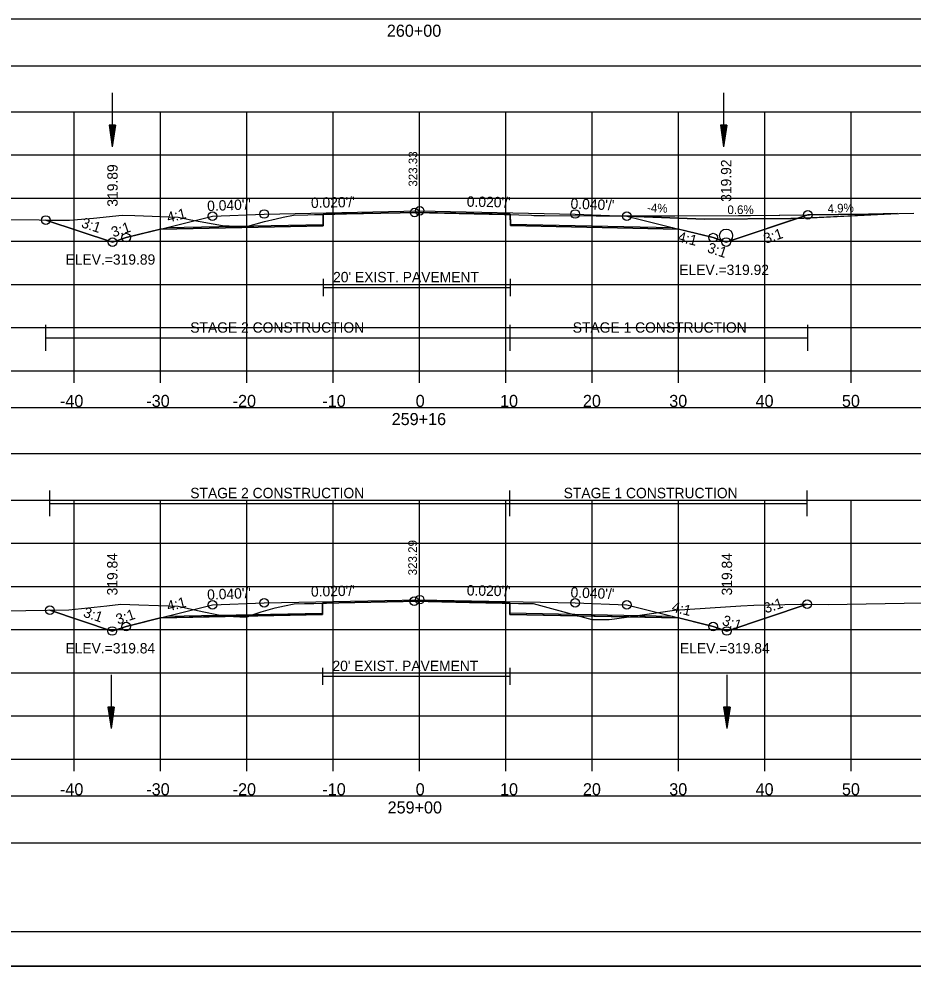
# Model space of a CAD drawing. Extents: x 1376273 to 1384221, y 378927 to 384592.
# Drawn here: x 1380511.4 to 1380615, y 382245.2 to 382355 of the extents above; entities that cross this region are included whole.
import ezdxf

# ---------------------------------------------------------------- set-up
doc = ezdxf.new("R2010")
doc.units = 0
for name, color, linetype in [('R_Alt Surface', 7, 'Continuous'), ('R_Axis', 7, 'Continuous'), ('R_Axis Annot', 7, 'Continuous'), ('R_Border', 7, 'Continuous'), ('R_Border Notes', 7, 'Continuous'), ('R_Contours', 7, 'Continuous'), ('R_Dimension', 7, 'Continuous'), ('R_Drive', 7, 'Continuous'), ('R_Exist Surface', 7, 'Continuous'), ('R_Fin Surface', 7, 'Continuous'), ('R_Grid', 7, 'Continuous'), ('R_No Plot', 7, 'Continuous'), ('R_Water', 7, 'Continuous'), ('R_Xsect Elev', 7, 'Continuous'), ('R_Xsect Slope', 7, 'Continuous'), ('T_Detection Zones', 7, 'Continuous'), ('T_Notes', 7, 'Continuous')]:
    doc.layers.add(name, color=color, linetype=linetype)

msp = doc.modelspace()

# ---------------------------------------------------------------- linework, layer by layer
at = {"layer": 'R_Alt Surface'}
for points in [[(1380528.56, 382330.8), (1380546.65, 382331.16), (1380546.66, 382332.33), (1380557.84, 382332.55), (1380568.34, 382332.34), (1380568.35, 382331.17), (1380587.11, 382330.8)], [(1380546.66, 382324.84), (1380546.66, 382322.84)], [(1380546.66, 382323.84), (1380568.34, 382323.84)], [(1380568.34, 382324.84), (1380568.34, 382322.84)], [(1380528.56, 382285.75), (1380546.58, 382286.11), (1380546.59, 382287.28), (1380557.84, 382287.5), (1380568.29, 382287.3), (1380568.3, 382286.13), (1380587.11, 382285.75)], [(1380546.59, 382279.79), (1380546.59, 382277.79)], [(1380568.29, 382279.79), (1380568.29, 382277.79)], [(1380546.59, 382278.79), (1380568.29, 382278.79)]]:
    msp.add_lwpolyline(points, dxfattribs=at)
at = {"layer": 'R_Axis'}
for p, q in [((1380407.84, 382314.2), (1380707.84, 382314.2)), ((1380517.84, 382312.8), (1380517.84, 382314.2)), ((1380527.84, 382312.8), (1380527.84, 382314.2)), ((1380537.84, 382312.8), (1380537.84, 382314.2)), ((1380547.84, 382312.8), (1380547.84, 382314.2)), ((1380557.84, 382312.8), (1380557.84, 382314.2)), ((1380567.84, 382312.8), (1380567.84, 382314.2)), ((1380577.84, 382312.8), (1380577.84, 382314.2)), ((1380587.84, 382312.8), (1380587.84, 382314.2)), ((1380597.84, 382312.8), (1380597.84, 382314.2)), ((1380607.84, 382312.8), (1380607.84, 382314.2)), ((1380407.84, 382269.2), (1380707.84, 382269.2)), ((1380517.84, 382267.8), (1380517.84, 382269.2)), ((1380527.84, 382267.8), (1380527.84, 382269.2)), ((1380537.84, 382267.8), (1380537.84, 382269.2)), ((1380547.84, 382267.8), (1380547.84, 382269.2)), ((1380557.84, 382267.8), (1380557.84, 382269.2)), ((1380567.84, 382267.8), (1380567.84, 382269.2)), ((1380577.84, 382267.8), (1380577.84, 382269.2)), ((1380587.84, 382267.8), (1380587.84, 382269.2)), ((1380597.84, 382267.8), (1380597.84, 382269.2)), ((1380607.84, 382267.8), (1380607.84, 382269.2))]:
    msp.add_line(p, q, dxfattribs=at)
at = {"layer": 'R_Axis Annot'}
for points in [[(1380406.99, 382349.54), (1380708.68, 382349.54), (1380708.68, 382354.95), (1380406.99, 382354.95)], [(1380406.84, 382304.6), (1380708.42, 382304.6), (1380708.42, 382309.9), (1380406.84, 382309.9)], [(1380406.99, 382259.5), (1380708.68, 382259.5), (1380708.68, 382264.91), (1380406.99, 382264.91)]]:
    msp.add_lwpolyline(points, close=True, dxfattribs=at)
at = {"layer": 'R_Border'}
msp.add_line((1380716.02, 382249.2), (1380399.84, 382249.2), dxfattribs=at)
at = {"layer": 'R_Contours'}
for points in [[(1380568.34, 382332.3), (1380569.34, 382332.28), (1380570.8, 382332.21), (1380571.07, 382332.2), (1380571.21, 382332.2), (1380572.31, 382332.18), (1380578.27, 382332.15), (1380584.3, 382332.15), (1380587.39, 382332.16), (1380594.78, 382332.17), (1380596.18, 382332.19), (1380602.8, 382332.27), (1380593.34, 382329.11), (1380591.84, 382329.62), (1380587.84, 382330.62), (1380568.35, 382331.01)], [(1380568.29, 382287.26), (1380569.29, 382287.24), (1380570.71, 382287.21), (1380570.98, 382287.21), (1380576.24, 382285.8), (1380568.3, 382285.96)], [(1380582.08, 382285.69), (1380587.36, 382286.46), (1380595.05, 382286.97), (1380596.56, 382287.04), (1380601.94, 382287.15), (1380602.73, 382287.14), (1380593.43, 382284.04), (1380591.84, 382284.57), (1380587.84, 382285.57)], [(1380576.24, 382285.8), (1380577.79, 382285.39), (1380577.88, 382285.37), (1380577.91, 382285.37), (1380579.81, 382285.37), (1380580.39, 382285.44), (1380582.08, 382285.69)]]:
    msp.add_lwpolyline(points, close=True, dxfattribs=at)
at = {"layer": 'R_Dimension'}
for p, q in [((1380514.54, 382316.51), (1380514.54, 382319.51)), ((1380568.34, 382316.51), (1380568.34, 382319.51)), ((1380602.8, 382316.51), (1380602.8, 382319.51)), ((1380514.54, 382318.01), (1380602.8, 382318.01)), ((1380515.02, 382297.33), (1380515.02, 382300.33)), ((1380568.29, 382297.33), (1380568.29, 382300.33)), ((1380602.73, 382297.33), (1380602.73, 382300.33)), ((1380515.02, 382298.83), (1380602.73, 382298.83))]:
    msp.add_line(p, q, dxfattribs=at)
at = {"layer": 'R_Drive'}
for p, q in [((1380581.84, 382332.12), (1380590.83, 382331.76)), ((1380590.83, 382331.76), (1380600.83, 382331.82)), ((1380600.83, 382331.82), (1380613.17, 382332.41))]:
    msp.add_line(p, q, dxfattribs=at)
msp.add_circle((1380593.34, 382329.86), 0.75, dxfattribs=at)
at = {"layer": 'R_Exist Surface'}
for points in [[(1380510.27, 382331.71), (1380517.27, 382331.63), (1380520.08, 382331.88), (1380523.38, 382332.23), (1380524.86, 382332.18), (1380529.85, 382331.99), (1380531.34, 382331.69), (1380535, 382331.04), (1380536.53, 382330.94), (1380537.67, 382330.88), (1380539.86, 382331.48), (1380541.23, 382331.81), (1380542.04, 382331.98), (1380543.23, 382332.23), (1380544.89, 382332.28), (1380545.66, 382332.3), (1380549.38, 382332.38), (1380557.26, 382332.53), (1380565.9, 382332.35), (1380569.34, 382332.28), (1380570.8, 382332.21), (1380571.07, 382332.2), (1380571.21, 382332.2), (1380572.31, 382332.18), (1380578.27, 382332.15), (1380584.3, 382332.15), (1380587.39, 382332.16), (1380594.78, 382332.17), (1380596.18, 382332.19), (1380609.83, 382332.35), (1380615.08, 382332.45)], [(1380507.19, 382286.34), (1380517.22, 382286.48), (1380521.62, 382286.96), (1380523.24, 382287.14), (1380525.3, 382287.08), (1380529.85, 382286.93), (1380532.12, 382286.41), (1380535.07, 382285.8), (1380536.26, 382285.73), (1380537.73, 382285.65), (1380539.47, 382286.25), (1380541.12, 382286.73), (1380542.17, 382286.95), (1380543.32, 382287.18), (1380544.5, 382287.21), (1380545.59, 382287.24), (1380551.41, 382287.37), (1380557.22, 382287.49), (1380563.63, 382287.36), (1380569.29, 382287.24), (1380570.71, 382287.21), (1380570.98, 382287.21), (1380577.79, 382285.39), (1380577.88, 382285.37), (1380577.91, 382285.37), (1380579.81, 382285.37), (1380580.39, 382285.44), (1380587.36, 382286.46), (1380595.05, 382286.97), (1380596.56, 382287.04), (1380601.94, 382287.15), (1380605.15, 382287.12), (1380616.15, 382287.3)]]:
    msp.add_lwpolyline(points, dxfattribs=at)
at = {"layer": 'R_Fin Surface'}
for points in [[(1380514.54, 382331.66), (1380522.26, 382329.09), (1380523.84, 382329.62), (1380528.59, 382330.8), (1380533.84, 382332.12), (1380539.84, 382332.36), (1380557.84, 382332.72), (1380575.84, 382332.36), (1380581.84, 382332.12), (1380587.08, 382330.8), (1380591.84, 382329.62), (1380593.34, 382329.11), (1380602.8, 382332.27)], [(1380515.02, 382286.45), (1380522.24, 382284.04), (1380523.84, 382284.57), (1380528.59, 382285.76), (1380533.84, 382287.07), (1380539.84, 382287.31), (1380557.84, 382287.67), (1380575.84, 382287.31), (1380581.84, 382287.07), (1380587.08, 382285.76), (1380591.84, 382284.57), (1380593.43, 382284.04), (1380602.73, 382287.14)]]:
    msp.add_lwpolyline(points, dxfattribs=at)
at = {"layer": 'R_Grid'}
for p, q in [((1380407.84, 382344.2), (1380707.84, 382344.2)), ((1380517.84, 382314.2), (1380517.84, 382344.2)), ((1380527.84, 382314.2), (1380527.84, 382344.2)), ((1380537.84, 382314.2), (1380537.84, 382344.2)), ((1380547.84, 382314.2), (1380547.84, 382344.2)), ((1380557.84, 382314.2), (1380557.84, 382344.2)), ((1380567.84, 382314.2), (1380567.84, 382344.2)), ((1380577.84, 382314.2), (1380577.84, 382344.2)), ((1380587.84, 382314.2), (1380587.84, 382344.2)), ((1380597.84, 382314.2), (1380597.84, 382344.2)), ((1380607.84, 382314.2), (1380607.84, 382344.2)), ((1380407.84, 382339.2), (1380707.84, 382339.2)), ((1380407.84, 382334.2), (1380707.84, 382334.2)), ((1380407.84, 382329.2), (1380707.84, 382329.2)), ((1380407.84, 382324.2), (1380707.84, 382324.2)), ((1380407.84, 382319.2), (1380707.84, 382319.2)), ((1380407.84, 382314.2), (1380707.84, 382314.2)), ((1380407.84, 382299.2), (1380707.84, 382299.2)), ((1380517.84, 382269.2), (1380517.84, 382299.2)), ((1380527.84, 382269.2), (1380527.84, 382299.2)), ((1380537.84, 382269.2), (1380537.84, 382299.2)), ((1380547.84, 382269.2), (1380547.84, 382299.2)), ((1380557.84, 382269.2), (1380557.84, 382299.2)), ((1380567.84, 382269.2), (1380567.84, 382299.2)), ((1380577.84, 382269.2), (1380577.84, 382299.2)), ((1380587.84, 382269.2), (1380587.84, 382299.2)), ((1380597.84, 382269.2), (1380597.84, 382299.2)), ((1380607.84, 382269.2), (1380607.84, 382299.2)), ((1380407.84, 382294.2), (1380707.84, 382294.2)), ((1380407.84, 382289.2), (1380707.84, 382289.2)), ((1380407.84, 382284.2), (1380707.84, 382284.2)), ((1380407.84, 382279.2), (1380707.84, 382279.2)), ((1380407.84, 382274.2), (1380707.84, 382274.2)), ((1380407.84, 382269.2), (1380707.84, 382269.2))]:
    msp.add_line(p, q, dxfattribs=at)
at = {"layer": 'R_No Plot'}
msp.add_line((1380387.44, 382245.22), (1380720.77, 382245.22), dxfattribs=at)
for points in [[(1380387.43, 382458.55), (1380720.77, 382458.55), (1380720.77, 382245.22), (1380387.43, 382245.22)], [(1380633.76, 382454.66), (1380633.76, 382444.78), (1380669.49, 382444.78), (1380669.49, 382441.86), (1380692.69, 382441.86), (1380692.69, 382417.53), (1380716.02, 382417.53), (1380716.02, 382249.2), (1380399.84, 382249.2), (1380399.84, 382454.66)]]:
    msp.add_lwpolyline(points, close=True, dxfattribs=at)
for points in [[(1380527.84, 382330.62), (1380546.65, 382330.99), (1380546.66, 382332.33), (1380557.84, 382332.55), (1380568.34, 382332.34), (1380568.35, 382331.01), (1380587.84, 382330.62)], [(1380527.84, 382285.57), (1380546.58, 382285.95), (1380546.59, 382287.28), (1380557.84, 382287.5), (1380568.29, 382287.3), (1380568.3, 382285.96), (1380587.84, 382285.57)]]:
    msp.add_lwpolyline(points, dxfattribs=at)
for centre in [(1380533.84, 382332.12), (1380539.84, 382332.36), (1380557.26, 382332.53), (1380557.84, 382332.72), (1380575.84, 382332.36), (1380581.84, 382332.12), (1380602.8, 382332.27), (1380514.54, 382331.66), (1380522.26, 382329.09), (1380522.26, 382329.09), (1380523.84, 382329.62), (1380591.84, 382329.62), (1380593.34, 382329.11), (1380593.34, 382329.11), (1380539.84, 382287.31), (1380557.22, 382287.49), (1380557.84, 382287.67), (1380575.84, 382287.31), (1380602.73, 382287.14), (1380515.02, 382286.45), (1380533.84, 382287.07), (1380581.84, 382287.07), (1380522.24, 382284.04), (1380522.24, 382284.04), (1380523.84, 382284.57), (1380591.84, 382284.57), (1380593.43, 382284.04), (1380593.43, 382284.04)]:
    msp.add_circle(centre, 0.5, dxfattribs=at)
at = {"layer": 'R_Water'}
for p, q in [((1380522.24, 382346.39), (1380522.24, 382340.14)), ((1380593.05, 382346.39), (1380593.05, 382340.14)), ((1380521.87, 382342.64), (1380522.24, 382340.14)), ((1380522.62, 382342.64), (1380521.87, 382342.64)), ((1380521.93, 382342.64), (1380522.24, 382340.56)), ((1380521.99, 382342.64), (1380522.24, 382340.99)), ((1380522.06, 382342.64), (1380522.24, 382341.41)), ((1380522.12, 382342.64), (1380522.24, 382341.83)), ((1380522.18, 382342.64), (1380522.24, 382342.25)), ((1380522.62, 382342.64), (1380522.24, 382340.14)), ((1380522.36, 382342.64), (1380522.24, 382341.83)), ((1380522.49, 382342.64), (1380522.24, 382340.99)), ((1380522.56, 382342.64), (1380522.24, 382340.56)), ((1380522.43, 382342.64), (1380522.24, 382341.41)), ((1380522.3, 382342.64), (1380522.24, 382342.25)), ((1380592.67, 382342.64), (1380593.05, 382340.14)), ((1380593.42, 382342.64), (1380592.67, 382342.64)), ((1380592.73, 382342.64), (1380593.05, 382340.56)), ((1380592.8, 382342.64), (1380593.05, 382340.99)), ((1380592.86, 382342.64), (1380593.05, 382341.41)), ((1380592.92, 382342.64), (1380593.05, 382341.83)), ((1380592.99, 382342.64), (1380593.05, 382342.25)), ((1380593.42, 382342.64), (1380593.05, 382340.14)), ((1380593.17, 382342.64), (1380593.05, 382341.83)), ((1380593.3, 382342.64), (1380593.05, 382340.99)), ((1380593.36, 382342.64), (1380593.05, 382340.56)), ((1380593.23, 382342.64), (1380593.05, 382341.41)), ((1380593.11, 382342.64), (1380593.05, 382342.25)), ((1380522.1, 382278.98), (1380522.1, 382272.73)), ((1380593.43, 382278.98), (1380593.43, 382272.73)), ((1380521.72, 382275.23), (1380522.1, 382272.73)), ((1380522.47, 382275.23), (1380521.72, 382275.23)), ((1380521.78, 382275.23), (1380522.1, 382273.15)), ((1380521.85, 382275.23), (1380522.1, 382273.58)), ((1380521.91, 382275.23), (1380522.1, 382274)), ((1380521.97, 382275.23), (1380522.1, 382274.42)), ((1380522.04, 382275.23), (1380522.1, 382274.84)), ((1380522.47, 382275.23), (1380522.1, 382272.73)), ((1380522.22, 382275.23), (1380522.1, 382274.42)), ((1380522.35, 382275.23), (1380522.1, 382273.58)), ((1380522.41, 382275.23), (1380522.1, 382273.15)), ((1380522.28, 382275.23), (1380522.1, 382274)), ((1380522.16, 382275.23), (1380522.1, 382274.84)), ((1380593.05, 382275.23), (1380593.43, 382272.73)), ((1380593.8, 382275.23), (1380593.05, 382275.23)), ((1380593.12, 382275.23), (1380593.43, 382273.15)), ((1380593.18, 382275.23), (1380593.43, 382273.58)), ((1380593.24, 382275.23), (1380593.43, 382274)), ((1380593.31, 382275.23), (1380593.43, 382274.42)), ((1380593.37, 382275.23), (1380593.43, 382274.84)), ((1380593.8, 382275.23), (1380593.43, 382272.73)), ((1380593.55, 382275.23), (1380593.43, 382274.42)), ((1380593.68, 382275.23), (1380593.43, 382273.58)), ((1380593.74, 382275.23), (1380593.43, 382273.15)), ((1380593.61, 382275.23), (1380593.43, 382274)), ((1380593.49, 382275.23), (1380593.43, 382274.84))]:
    msp.add_line(p, q, dxfattribs=at)
at = {"layer": 'T_Detection Zones'}
for points in [[(1380514.54, 382331.66), (1380517.27, 382331.63), (1380520.08, 382331.88), (1380523.38, 382332.23), (1380524.86, 382332.18), (1380529.85, 382331.99), (1380531.34, 382331.69), (1380535, 382331.04), (1380536.53, 382330.94), (1380537.67, 382330.88), (1380539.86, 382331.48), (1380541.23, 382331.81), (1380542.04, 382331.98), (1380543.23, 382332.23), (1380544.89, 382332.28), (1380545.66, 382332.3), (1380546.66, 382332.32), (1380546.65, 382330.99), (1380527.84, 382330.62), (1380523.84, 382329.62), (1380522.26, 382329.09)], [(1380546.66, 382332.32), (1380549.38, 382332.38), (1380557.26, 382332.53), (1380565.9, 382332.35), (1380568.34, 382332.3), (1380568.34, 382332.34), (1380557.84, 382332.55), (1380546.66, 382332.33)], [(1380515.02, 382286.45), (1380517.22, 382286.48), (1380521.62, 382286.96), (1380523.24, 382287.14), (1380525.3, 382287.08), (1380529.85, 382286.93), (1380532.12, 382286.41), (1380535.07, 382285.8), (1380536.12, 382285.74), (1380527.84, 382285.57), (1380523.84, 382284.57), (1380522.24, 382284.04)], [(1380538.09, 382285.78), (1380539.47, 382286.25), (1380541.12, 382286.73), (1380542.17, 382286.95), (1380543.32, 382287.18), (1380544.5, 382287.21), (1380545.59, 382287.24), (1380546.59, 382287.26), (1380546.58, 382285.95)], [(1380546.59, 382287.26), (1380551.41, 382287.37), (1380557.22, 382287.49), (1380563.63, 382287.36), (1380568.29, 382287.26), (1380568.29, 382287.3), (1380557.84, 382287.5), (1380546.59, 382287.28)], [(1380536.12, 382285.74), (1380536.26, 382285.73), (1380537.73, 382285.65), (1380538.09, 382285.78)]]:
    msp.add_lwpolyline(points, close=True, dxfattribs=at)
at = {"layer": 'T_Notes'}
for p, q in [((1380590.83, 382331.76), (1380581.84, 382332.12)), ((1380600.83, 382331.82), (1380590.83, 382331.76)), ((1380601.55, 382331.85), (1380600.83, 382331.82)), ((1380601.55, 382331.85), (1380613.17, 382332.41)), ((1380602.8, 382332.27), (1380601.55, 382331.85))]:
    msp.add_line(p, q, dxfattribs=at)
for points in [[(1380581.84, 382332.12), (1380587.08, 382330.8), (1380591.84, 382329.62), (1380592.89, 382329.26), (1380593.34, 382329.11), (1380593.79, 382329.26), (1380601.55, 382331.85)], [(1380613.17, 382332.41), (1380609.83, 382332.35), (1380602.8, 382332.27)]]:
    msp.add_lwpolyline(points, dxfattribs=at)

# ---------------------------------------------------------------- texts
at = {"layer": 'R_Alt Surface'}
for p in [(1380547.81, 382324.45), (1380547.74, 382279.4)]:
    msp.add_text("20' EXIST. PAVEMENT", height=1.2, dxfattribs=at).set_placement(p)
at = {"layer": 'R_Axis Annot'}
for s, p in [('260+00', (1380554.04, 382352.9)), ('-40', (1380516.18, 382310)), ('-30', (1380526.18, 382310)), ('-20', (1380536.18, 382310)), ('-10', (1380546.57, 382310)), ('0', (1380557.38, 382310)), ('10', (1380567.15, 382310)), ('20', (1380576.75, 382310)), ('30', (1380586.75, 382310)), ('40', (1380596.75, 382310)), ('50', (1380606.75, 382310)), ('259+16', (1380554.6, 382307.9)), ('-40', (1380516.18, 382265)), ('-30', (1380526.18, 382265)), ('-20', (1380536.18, 382265)), ('-10', (1380546.57, 382265)), ('0', (1380557.38, 382265)), ('10', (1380567.15, 382265)), ('20', (1380576.75, 382265)), ('30', (1380586.75, 382265)), ('40', (1380596.75, 382265)), ('50', (1380606.75, 382265)), ('259+00', (1380554.13, 382262.9))]:
    msp.add_text(s, height=1.4, dxfattribs=at).set_placement(p)
at = {"layer": 'R_Border Notes'}
for s, p in [('ELEV.=319.89', (1380516.82, 382326.49)), ('ELEV.=319.92', (1380587.91, 382325.29)), ('ELEV.=319.84', (1380516.81, 382281.44)), ('ELEV.=319.84', (1380587.99, 382281.44))]:
    msp.add_text(s, height=1.2, dxfattribs=at).set_placement(p)
at = {"layer": 'R_Dimension'}
for s, p in [('STAGE 2 CONSTRUCTION', (1380531.27, 382318.61)), ('STAGE 1 CONSTRUCTION', (1380575.57, 382318.61)), ('STAGE 2 CONSTRUCTION', (1380531.27, 382299.43)), ('STAGE 1 CONSTRUCTION', (1380574.52, 382299.43))]:
    msp.add_text(s, height=1.2, dxfattribs=at).set_placement(p)
at = {"layer": 'R_Drive'}
for s, rotation, p in [('-4%', 357.7094, (1380584.16, 382332.6)), ('0.6%', 0.3434, (1380593.49, 382332.35)), ('4.9%', 2.776, (1380605.11, 382332.47))]:
    msp.add_text(s, height=1, rotation=rotation, dxfattribs=at).set_placement(p)
at = {"layer": 'R_Xsect Elev'}
for s, height, p in [('323.33', 1, (1380557.56, 382335.53)), ('319.92', 1.2, (1380593.94, 382333.77)), ('319.89', 1.2, (1380522.86, 382333.21)), ('323.29', 1, (1380557.52, 382290.49)), ('319.84', 1.2, (1380522.84, 382288.16)), ('319.84', 1.2, (1380594.03, 382288.16))]:
    msp.add_text(s, height=height, rotation=90, dxfattribs=at).set_placement(p)
at = {"layer": 'R_Xsect Slope'}
for s, rotation, p in [("0.040'/'", 2.2906, (1380533.25, 382332.69)), ("0.020'/'", 1.1458, (1380545.26, 382333.06)), ("0.020'/'", 358.8542, (1380563.29, 382333.21)), ("0.040'/'", 357.7094, (1380575.3, 382332.98)), ('4:1', 14.0362, (1380528.72, 382331.35)), ('3:1', 341.5651, (1380518.56, 382330.85)), ('3:1', 18.4349, (1380522.35, 382329.64)), ('3:1', 18.4349, (1380597.91, 382328.9)), ('4:1', 345.9638, (1380587.65, 382329.2)), ('3:1', 341.5651, (1380591.07, 382327.96)), ("0.040'/'", 2.2906, (1380533.25, 382287.65)), ("0.020'/'", 1.1458, (1380545.26, 382288.02)), ("0.020'/'", 358.8542, (1380563.29, 382288.16)), ("0.040'/'", 357.7094, (1380575.3, 382287.93)), ('4:1', 14.0362, (1380528.72, 382286.31)), ('3:1', 18.4349, (1380597.92, 382286.07)), ('3:1', 341.5651, (1380518.79, 382285.72)), ('3:1', 18.4349, (1380522.88, 382284.78)), ('4:1', 345.9638, (1380586.96, 382286.31)), ('3:1', 341.5651, (1380592.79, 382284.78))]:
    msp.add_text(s, height=1.2, rotation=rotation, dxfattribs=at).set_placement(p)

doc.saveas('drawing.dxf')
